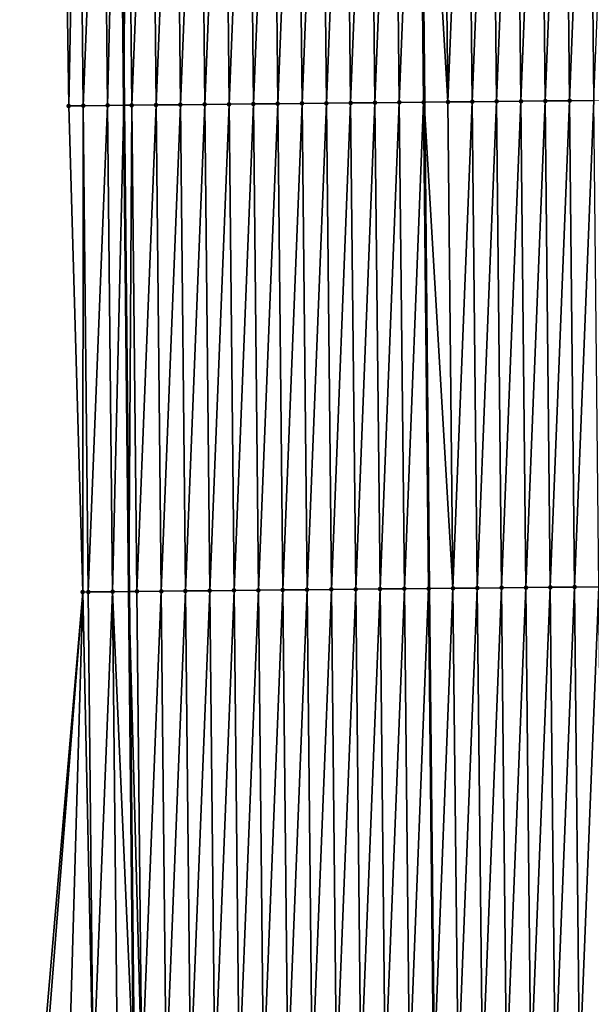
# Model space of a CAD drawing. Header units: feet. Extents: x 2007189 to 2022806, y 818621 to 837694.
# Tile 309 of 656: x 2011356 to 2011379, y 828550 to 828591. Entities that reach past the tile are written whole.
import ezdxf

# ---------------------------------------------------------------- set-up
doc = ezdxf.new("R2010")
doc.units = ezdxf.units.FT
doc.header["$MEASUREMENT"] = 0
for name, color, linetype, lineweight in [('EP_Travel Lane', 172, 'Continuous', 53), ('Road Shots', 141, 'Continuous', 100), ('Road X-Section', 40, 'Continuous', 13), ('STRIPING', 60, 'Continuous', 53)]:
    doc.layers.add(name, color=color, linetype=linetype, lineweight=lineweight)
doc.layers.add('I-77-MM17-21_SB-Surface-Border', color=7, linetype='Continuous')
doc.layers.add('I-77-MM17-21_SB-Surface-TIN', color=7, linetype='Continuous')

msp = doc.modelspace()

# ---------------------------------------------------------------- linework, layer by layer
at = {"layer": 'EP_Travel Lane'}
msp.add_polyline3d([(2011359.643103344, 828607.0194063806, 314.31470624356), (2011359.844690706, 828587.0207374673, 314.1977957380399), (2011360.046277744, 828567.0221007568, 314.0765223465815), (2011360.247865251, 828547.0234174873, 313.9615381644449), (2011360.449452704, 828527.024739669, 313.845794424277), (2011360.651040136, 828507.0260638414, 313.7298256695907), (2011360.852626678, 828487.0274763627, 313.6019464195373), (2011361.054213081, 828467.0289025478, 313.4722758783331), (2011361.25580402, 828447.0298788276, 313.4029725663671), (2011361.457391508, 828427.0311974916, 313.2876869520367), (2011361.667599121, 828407.006567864, 313.188531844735), (2011361.879028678, 828387.0079177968, 313.0889177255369), (2011362.090459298, 828367.0091670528, 313.0134649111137), (2011362.301890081, 828347.0104009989, 312.9417075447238)], dxfattribs=at)
at = {"layer": 'I-77-MM17-21_SB-Surface-Border', "color": 3, "linetype": 'Continuous', "lineweight": -3}
msp.add_polyline3d([(2011359.913850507, 828346.9828838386, 312.9399741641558), (2011357.560014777, 828366.9570495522, 312.9894615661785), (2011356.839838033, 828386.949942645, 313.063445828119), (2011357.371516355, 828406.9571607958, 313.1623297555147), (2011357.827793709, 828426.9936567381, 313.272861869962), (2011356.040166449, 828446.9760791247, 313.3621706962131), (2011355.643329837, 828466.9730724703, 313.4321435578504), (2011355.557020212, 828486.9730816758, 313.5296678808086), (2011356.415014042, 828506.9826150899, 313.6636583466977), (2011358.200329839, 828527.0016814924, 313.8091858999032), (2011356.433624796, 828546.9844285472, 313.8840361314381), (2011358.152486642, 828567.0027709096, 314.0342343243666), (2011357.576866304, 828586.9976219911, 314.1428500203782), (2011357.281397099, 828606.9953811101, 314.2511620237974)], dxfattribs=at)
at = {"layer": 'I-77-MM17-21_SB-Surface-TIN', "color": 128, "linetype": 'Continuous', "lineweight": -3}
for points in [[(2011371.167372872, 828587.1368242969, 314.3812950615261), (2011371.959867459, 828607.1456327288, 314.5213535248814), (2011370.959919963, 828607.1353846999, 314.5046075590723)], [(2011371.167372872, 828587.1368242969, 314.3812950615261), (2011372.167320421, 828587.1470671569, 314.3987339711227), (2011371.959867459, 828607.1456327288, 314.5213535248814)], [(2011371.959867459, 828607.1456327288, 314.5213535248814), (2011372.184601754, 828587.1472443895, 314.3990067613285), (2011371.982407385, 828607.1458639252, 314.5217049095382)], [(2011372.167320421, 828587.1470671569, 314.3987339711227), (2011372.184601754, 828587.1472443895, 314.3990067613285), (2011371.959867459, 828607.1456327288, 314.5213535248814)], [(2011373.167267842, 828587.1573223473, 314.4145183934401), (2011372.959814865, 828607.1558893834, 314.5369421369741), (2011371.982407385, 828607.1458639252, 314.5217049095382)], [(2011373.167267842, 828587.1573223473, 314.4145183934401), (2011371.982407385, 828607.1458639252, 314.5217049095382), (2011372.184601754, 828587.1472443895, 314.3990067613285)], [(2011373.167267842, 828587.1573223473, 314.4145183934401), (2011373.959762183, 828607.1661545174, 314.5513929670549), (2011372.959814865, 828607.1558893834, 314.5369421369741)], [(2011373.167267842, 828587.1573223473, 314.4145183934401), (2011374.167215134, 828587.1675900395, 314.4286253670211), (2011373.959762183, 828607.1661545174, 314.5513929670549)], [(2011374.167215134, 828587.1675900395, 314.4286253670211), (2011374.959709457, 828607.1764238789, 314.5652765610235), (2011373.959762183, 828607.1661545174, 314.5513929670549)], [(2011374.167215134, 828587.1675900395, 314.4286253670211), (2011375.167162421, 828587.1778581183, 314.4426804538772), (2011374.959709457, 828607.1764238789, 314.5652765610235)], [(2011375.167162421, 828587.1778581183, 314.4426804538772), (2011375.959656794, 828607.1866871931, 314.5799715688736), (2011374.959709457, 828607.1764238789, 314.5652765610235)], [(2011375.167162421, 828587.1778581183, 314.4426804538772), (2011376.167109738, 828587.1881233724, 314.4571145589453), (2011375.959656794, 828607.1866871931, 314.5799715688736)], [(2011376.167109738, 828587.1881233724, 314.4571145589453), (2011376.959604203, 828607.1969434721, 314.5956105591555), (2011375.959656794, 828607.1866871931, 314.5799715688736)], [(2011376.167109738, 828587.1881233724, 314.4571145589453), (2011377.167057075, 828587.1983866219, 314.4718176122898), (2011376.959604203, 828607.1969434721, 314.5956105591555)], [(2011377.167057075, 828587.1983866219, 314.4718176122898), (2011377.959551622, 828607.2071988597, 314.6113691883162), (2011376.959604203, 828607.1969434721, 314.5956105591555)], [(2011377.167057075, 828587.1983866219, 314.4718176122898), (2011378.167004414, 828587.2086497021, 314.4865433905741), (2011377.959551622, 828607.2071988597, 314.6113691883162)], [(2011378.167004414, 828587.2086497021, 314.4865433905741), (2011378.95949897, 828607.2174611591, 314.6262003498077), (2011377.959551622, 828607.2071988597, 314.6113691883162)], [(2011378.167004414, 828587.2086497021, 314.4865433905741), (2011379.166951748, 828587.2189132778, 314.5012026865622), (2011378.95949897, 828607.2174611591, 314.6262003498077)], [(2011379.166951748, 828587.2189132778, 314.5012026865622), (2011379.959446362, 828607.2277191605, 314.641608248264), (2011378.95949897, 828607.2174611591, 314.6262003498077)], [(2011357.576866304, 828586.9976219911, 314.1428500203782), (2011357.960601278, 828607.0022803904, 314.2707996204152), (2011357.281397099, 828606.9953811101, 314.2511620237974)], [(2011358.168055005, 828587.0036410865, 314.1580820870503), (2011357.960601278, 828607.0022803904, 314.2707996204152), (2011357.576866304, 828586.9976219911, 314.1428500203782)], [(2011358.168055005, 828587.0036410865, 314.1580820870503), (2011358.960549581, 828607.0124506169, 314.2979849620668), (2011357.960601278, 828607.0022803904, 314.2707996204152)], [(2011358.168055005, 828587.0036410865, 314.1580820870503), (2011359.168003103, 828587.0138310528, 314.1826181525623), (2011358.960549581, 828607.0124506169, 314.2979849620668)], [(2011359.168003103, 828587.0138310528, 314.1826181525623), (2011359.643103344, 828607.0194063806, 314.31470624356), (2011358.960549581, 828607.0124506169, 314.2979849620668)], [(2011359.168003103, 828587.0138310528, 314.1826181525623), (2011359.844690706, 828587.0207374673, 314.1977957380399), (2011359.643103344, 828607.0194063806, 314.31470624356)], [(2011359.960497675, 828607.0226408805, 314.3224818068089), (2011359.643103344, 828607.0194063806, 314.31470624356), (2011359.844690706, 828587.0207374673, 314.1977957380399)], [(2011360.167951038, 828587.0240367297, 314.205046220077), (2011359.960497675, 828607.0226408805, 314.3224818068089), (2011359.844690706, 828587.0207374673, 314.1977957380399)], [(2011360.167951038, 828587.0240367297, 314.205046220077), (2011360.960445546, 828607.0328527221, 314.3440833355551), (2011359.960497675, 828607.0226408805, 314.3224818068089)], [(2011360.167951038, 828587.0240367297, 314.205046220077), (2011361.167898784, 828587.0342606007, 314.2250330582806), (2011360.960445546, 828607.0328527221, 314.3440833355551)], [(2011361.167898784, 828587.0342606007, 314.2250330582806), (2011361.960393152, 828607.0430900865, 314.3622602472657), (2011360.960445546, 828607.0328527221, 314.3440833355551)], [(2011361.167898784, 828587.0342606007, 314.2250330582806), (2011362.167846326, 828587.0445040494, 314.2423929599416), (2011361.960393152, 828607.0430900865, 314.3622602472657)], [(2011362.167846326, 828587.0445040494, 314.2423929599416), (2011362.960340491, 828607.0533532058, 314.3769814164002), (2011361.960393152, 828607.0430900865, 314.3622602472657)], [(2011362.167846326, 828587.0445040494, 314.2423929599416), (2011363.16779365, 828587.054768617, 314.2569191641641), (2011362.960340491, 828607.0533532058, 314.3769814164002)], [(2011363.16779365, 828587.054768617, 314.2569191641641), (2011363.960287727, 828607.0636262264, 314.3903740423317), (2011362.960340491, 828607.0533532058, 314.3769814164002)], [(2011363.16779365, 828587.054768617, 314.2569191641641), (2011364.167740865, 828587.0650437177, 314.2700320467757), (2011363.960287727, 828607.0636262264, 314.3903740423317)], [(2011364.167740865, 828587.0650437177, 314.2700320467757), (2011364.960234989, 828607.0738967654, 314.4040996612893), (2011363.960287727, 828607.0636262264, 314.3903740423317)], [(2011364.167740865, 828587.0650437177, 314.2700320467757), (2011365.167688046, 828587.0753220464, 314.2827118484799), (2011364.960234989, 828607.0738967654, 314.4040996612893)], [(2011365.167688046, 828587.0753220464, 314.2827118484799), (2011365.960182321, 828607.0841605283, 314.4187344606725), (2011364.960234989, 828607.0738967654, 314.4040996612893)], [(2011365.167688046, 828587.0753220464, 314.2827118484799), (2011366.167635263, 828587.085596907, 314.2958569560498), (2011365.960182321, 828607.0841605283, 314.4187344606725)], [(2011366.167635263, 828587.085596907, 314.2958569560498), (2011366.960129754, 828607.0944145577, 314.4346752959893), (2011365.960182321, 828607.0841605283, 314.4187344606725)], [(2011366.167635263, 828587.085596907, 314.2958569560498), (2011367.167582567, 828587.0958633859, 314.3101266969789), (2011366.960129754, 828607.0944145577, 314.4346752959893)], [(2011367.167582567, 828587.0958633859, 314.3101266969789), (2011367.960077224, 828607.1046650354, 314.4510927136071), (2011366.960129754, 828607.0944145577, 314.4346752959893)], [(2011367.167582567, 828587.0958633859, 314.3101266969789), (2011368.167529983, 828587.1061191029, 314.3258404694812), (2011367.960077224, 828607.1046650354, 314.4510927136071)], [(2011368.167529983, 828587.1061191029, 314.3258404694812), (2011368.960024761, 828607.1149090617, 314.4683757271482), (2011367.960077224, 828607.1046650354, 314.4510927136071)], [(2011368.167529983, 828587.1061191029, 314.3258404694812), (2011369.167477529, 828587.116362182, 314.3432499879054), (2011368.960024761, 828607.1149090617, 314.4683757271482)], [(2011369.167477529, 828587.116362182, 314.3432499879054), (2011369.959972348, 828607.1251483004, 314.486301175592), (2011368.960024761, 828607.1149090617, 314.4683757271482)], [(2011369.167477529, 828587.116362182, 314.3432499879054), (2011370.167425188, 828587.1265944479, 314.3621103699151), (2011369.959972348, 828607.1251483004, 314.486301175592)], [(2011370.167425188, 828587.1265944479, 314.3621103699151), (2011370.959919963, 828607.1353846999, 314.5046075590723), (2011369.959972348, 828607.1251483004, 314.486301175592)], [(2011370.167425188, 828587.1265944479, 314.3621103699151), (2011371.167372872, 828587.1368242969, 314.3812950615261), (2011370.959919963, 828607.1353846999, 314.5046075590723)], [(2011358.152486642, 828567.0027709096, 314.0342343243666), (2011358.168055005, 828587.0036410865, 314.1580820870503), (2011357.576866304, 828586.9976219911, 314.1428500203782)], [(2011358.375508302, 828567.0050432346, 314.0397574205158), (2011358.168055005, 828587.0036410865, 314.1580820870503), (2011358.152486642, 828567.0027709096, 314.0342343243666)], [(2011358.375508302, 828567.0050432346, 314.0397574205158), (2011359.168003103, 828587.0138310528, 314.1826181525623), (2011358.168055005, 828587.0036410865, 314.1580820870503)], [(2011358.375508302, 828567.0050432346, 314.0397574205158), (2011359.375456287, 828567.0152440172, 314.0628434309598), (2011359.168003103, 828587.0138310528, 314.1826181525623)], [(2011359.375456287, 828567.0152440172, 314.0628434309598), (2011359.844690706, 828587.0207374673, 314.1977957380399), (2011359.168003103, 828587.0138310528, 314.1826181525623)], [(2011359.375456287, 828567.0152440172, 314.0628434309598), (2011360.046277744, 828567.0221007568, 314.0765223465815), (2011359.844690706, 828587.0207374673, 314.1977957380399)], [(2011360.167951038, 828587.0240367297, 314.205046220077), (2011359.844690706, 828587.0207374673, 314.1977957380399), (2011360.046277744, 828567.0221007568, 314.0765223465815)], [(2011360.375404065, 828567.0254648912, 314.0832336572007), (2011360.167951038, 828587.0240367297, 314.205046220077), (2011360.046277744, 828567.0221007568, 314.0765223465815)], [(2011360.375404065, 828567.0254648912, 314.0832336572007), (2011361.167898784, 828587.0342606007, 314.2250330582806), (2011360.167951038, 828587.0240367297, 314.205046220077)], [(2011360.375404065, 828567.0254648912, 314.0832336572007), (2011361.37535166, 828567.0357033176, 314.1012687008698), (2011361.167898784, 828587.0342606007, 314.2250330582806)], [(2011361.37535166, 828567.0357033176, 314.1012687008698), (2011362.167846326, 828587.0445040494, 314.2423929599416), (2011361.167898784, 828587.0342606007, 314.2250330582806)], [(2011361.37535166, 828567.0357033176, 314.1012687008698), (2011362.375299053, 828567.0459611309, 314.1167024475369), (2011362.167846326, 828587.0445040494, 314.2423929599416)], [(2011362.375299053, 828567.0459611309, 314.1167024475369), (2011363.16779365, 828587.054768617, 314.2569191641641), (2011362.167846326, 828587.0445040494, 314.2423929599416)], [(2011362.375299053, 828567.0459611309, 314.1167024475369), (2011363.375246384, 828567.0562250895, 314.1313116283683), (2011363.16779365, 828587.054768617, 314.2569191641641)], [(2011363.375246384, 828567.0562250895, 314.1313116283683), (2011364.167740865, 828587.0650437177, 314.2700320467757), (2011363.16779365, 828587.054768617, 314.2569191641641)], [(2011363.375246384, 828567.0562250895, 314.1313116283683), (2011364.375193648, 828567.0664954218, 314.1450655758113), (2011364.167740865, 828587.0650437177, 314.2700320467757)], [(2011364.375193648, 828567.0664954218, 314.1450655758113), (2011365.167688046, 828587.0753220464, 314.2827118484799), (2011364.167740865, 828587.0650437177, 314.2700320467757)], [(2011364.375193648, 828567.0664954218, 314.1450655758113), (2011365.375140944, 828567.0767626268, 314.159239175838), (2011365.167688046, 828587.0753220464, 314.2827118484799)], [(2011365.375140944, 828567.0767626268, 314.159239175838), (2011366.167635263, 828587.085596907, 314.2958569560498), (2011365.167688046, 828587.0753220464, 314.2827118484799)], [(2011365.375140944, 828567.0767626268, 314.159239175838), (2011366.375088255, 828567.0870284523, 314.1735978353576), (2011366.167635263, 828587.085596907, 314.2958569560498)], [(2011366.375088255, 828567.0870284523, 314.1735978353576), (2011367.167582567, 828587.0958633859, 314.3101266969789), (2011366.167635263, 828587.085596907, 314.2958569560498)], [(2011366.375088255, 828567.0870284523, 314.1735978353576), (2011367.375035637, 828567.097287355, 314.1888854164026), (2011367.167582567, 828587.0958633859, 314.3101266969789)], [(2011367.375035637, 828567.097287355, 314.1888854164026), (2011368.167529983, 828587.1061191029, 314.3258404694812), (2011367.167582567, 828587.0958633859, 314.3101266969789)], [(2011367.375035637, 828567.097287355, 314.1888854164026), (2011368.374983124, 828567.1075362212, 314.2055196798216), (2011368.167529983, 828587.1061191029, 314.3258404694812)], [(2011368.374983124, 828567.1075362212, 314.2055196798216), (2011369.167477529, 828587.116362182, 314.3432499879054), (2011368.167529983, 828587.1061191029, 314.3258404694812)], [(2011368.374983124, 828567.1075362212, 314.2055196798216), (2011369.374930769, 828567.1177697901, 314.2242064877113), (2011369.167477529, 828587.116362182, 314.3432499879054)], [(2011369.374930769, 828567.1177697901, 314.2242064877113), (2011370.167425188, 828587.1265944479, 314.3621103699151), (2011369.167477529, 828587.116362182, 314.3432499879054)], [(2011369.374930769, 828567.1177697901, 314.2242064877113), (2011370.37487853, 828567.127992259, 314.2443826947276), (2011370.167425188, 828587.1265944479, 314.3621103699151)], [(2011370.37487853, 828567.127992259, 314.2443826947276), (2011371.167372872, 828587.1368242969, 314.3812950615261), (2011370.167425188, 828587.1265944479, 314.3621103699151)], [(2011370.37487853, 828567.127992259, 314.2443826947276), (2011371.374826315, 828567.138212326, 314.2648811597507), (2011371.167372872, 828587.1368242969, 314.3812950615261)], [(2011371.374826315, 828567.138212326, 314.2648811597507), (2011372.167320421, 828587.1470671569, 314.3987339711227), (2011371.167372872, 828587.1368242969, 314.3812950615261)], [(2011371.374826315, 828567.138212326, 314.2648811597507), (2011372.374774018, 828567.1484404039, 314.2843047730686), (2011372.167320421, 828587.1470671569, 314.3987339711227)], [(2011372.167320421, 828587.1470671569, 314.3987339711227), (2011372.386796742, 828567.148563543, 314.2845164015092), (2011372.184601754, 828587.1472443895, 314.3990067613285)], [(2011372.374774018, 828567.1484404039, 314.2843047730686), (2011372.386796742, 828567.148563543, 314.2845164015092), (2011372.167320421, 828587.1470671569, 314.3987339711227)], [(2011373.374721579, 828567.1586820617, 314.3019062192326), (2011373.167267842, 828587.1573223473, 314.4145183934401), (2011372.184601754, 828587.1472443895, 314.3990067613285)], [(2011373.374721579, 828567.1586820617, 314.3019062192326), (2011372.184601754, 828587.1472443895, 314.3990067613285), (2011372.386796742, 828567.148563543, 314.2845164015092)], [(2011373.374721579, 828567.1586820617, 314.3019062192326), (2011374.167215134, 828587.1675900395, 314.4286253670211), (2011373.167267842, 828587.1573223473, 314.4145183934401)], [(2011373.374721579, 828567.1586820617, 314.3019062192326), (2011374.374668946, 828567.1689425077, 314.316986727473), (2011374.167215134, 828587.1675900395, 314.4286253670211)], [(2011374.374668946, 828567.1689425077, 314.316986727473), (2011375.167162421, 828587.1778581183, 314.4426804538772), (2011374.167215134, 828587.1675900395, 314.4286253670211)], [(2011374.374668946, 828567.1689425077, 314.316986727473), (2011375.374616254, 828567.1792086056, 314.3313088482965), (2011375.167162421, 828587.1778581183, 314.4426804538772)], [(2011375.374616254, 828567.1792086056, 314.3313088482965), (2011376.167109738, 828587.1881233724, 314.4571145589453), (2011375.167162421, 828587.1778581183, 314.4426804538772)], [(2011375.374616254, 828567.1792086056, 314.3313088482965), (2011376.374563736, 828567.1894578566, 314.347891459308), (2011376.167109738, 828587.1881233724, 314.4571145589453)], [(2011376.374563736, 828567.1894578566, 314.347891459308), (2011377.167057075, 828587.1983866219, 314.4718176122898), (2011376.167109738, 828587.1881233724, 314.4571145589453)], [(2011376.374563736, 828567.1894578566, 314.347891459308), (2011377.374511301, 828567.1996991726, 314.365538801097), (2011377.167057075, 828587.1983866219, 314.4718176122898)], [(2011377.374511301, 828567.1996991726, 314.365538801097), (2011378.167004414, 828587.2086497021, 314.4865433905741), (2011377.167057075, 828587.1983866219, 314.4718176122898)], [(2011377.374511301, 828567.1996991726, 314.365538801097), (2011378.374458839, 828567.2099430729, 314.3828393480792), (2011378.167004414, 828587.2086497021, 314.4865433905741)], [(2011378.374458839, 828567.2099430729, 314.3828393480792), (2011379.166951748, 828587.2189132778, 314.5012026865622), (2011378.167004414, 828587.2086497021, 314.4865433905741)], [(2011378.374458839, 828567.2099430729, 314.3828393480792), (2011379.374406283, 828567.2201960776, 314.3989183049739), (2011379.166951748, 828587.2189132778, 314.5012026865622)], [(2011362.582752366, 828547.0473618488, 313.9986123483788), (2011363.375246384, 828567.0562250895, 314.1313116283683), (2011362.375299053, 828567.0459611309, 314.1167024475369)], [(2011362.582752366, 828547.0473618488, 313.9986123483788), (2011363.582699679, 828547.0576274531, 314.0130000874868), (2011363.375246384, 828567.0562250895, 314.1313116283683)], [(2011363.582699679, 828547.0576274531, 314.0130000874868), (2011364.375193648, 828567.0664954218, 314.1450655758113), (2011363.375246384, 828567.0562250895, 314.1313116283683)], [(2011363.582699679, 828547.0576274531, 314.0130000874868), (2011364.582646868, 828547.0679049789, 314.0257882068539), (2011364.375193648, 828567.0664954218, 314.1450655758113)], [(2011364.582646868, 828547.0679049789, 314.0257882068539), (2011365.375140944, 828567.0767626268, 314.159239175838), (2011364.375193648, 828567.0664954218, 314.1450655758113)], [(2011364.582646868, 828547.0679049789, 314.0257882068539), (2011365.582594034, 828547.0781847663, 314.0382728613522), (2011365.375140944, 828567.0767626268, 314.159239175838)], [(2011365.582594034, 828547.0781847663, 314.0382728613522), (2011366.375088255, 828567.0870284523, 314.1735978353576), (2011365.375140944, 828567.0767626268, 314.159239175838)], [(2011365.582594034, 828547.0781847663, 314.0382728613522), (2011366.582541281, 828547.0884567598, 314.0518033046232), (2011366.375088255, 828567.0870284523, 314.1735978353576)], [(2011366.582541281, 828547.0884567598, 314.0518033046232), (2011367.375035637, 828567.097287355, 314.1888854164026), (2011366.375088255, 828567.0870284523, 314.1735978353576)], [(2011366.582541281, 828547.0884567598, 314.0518033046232), (2011367.582488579, 828547.098723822, 314.0659954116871), (2011367.375035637, 828567.097287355, 314.1888854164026)], [(2011367.582488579, 828547.098723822, 314.0659954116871), (2011368.374983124, 828567.1075362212, 314.2055196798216), (2011367.375035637, 828567.097287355, 314.1888854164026)], [(2011367.582488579, 828547.098723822, 314.0659954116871), (2011368.582435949, 828547.108983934, 314.0811200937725), (2011368.374983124, 828567.1075362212, 314.2055196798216)], [(2011368.582435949, 828547.108983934, 314.0811200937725), (2011369.374930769, 828567.1177697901, 314.2242064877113), (2011368.374983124, 828567.1075362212, 314.2055196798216)], [(2011368.582435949, 828547.108983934, 314.0811200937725), (2011369.582383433, 828547.1192330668, 314.0977179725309), (2011369.374930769, 828567.1177697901, 314.2242064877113)], [(2011369.582383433, 828547.1192330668, 314.0977179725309), (2011370.37487853, 828567.127992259, 314.2443826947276), (2011369.374930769, 828567.1177697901, 314.2242064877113)], [(2011369.582383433, 828547.1192330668, 314.0977179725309), (2011370.582331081, 828547.1294663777, 314.1164387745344), (2011370.37487853, 828567.127992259, 314.2443826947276)], [(2011370.582331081, 828547.1294663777, 314.1164387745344), (2011371.374826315, 828567.138212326, 314.2648811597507), (2011370.37487853, 828567.127992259, 314.2443826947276)], [(2011370.582331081, 828547.1294663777, 314.1164387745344), (2011371.58227884, 828547.1396889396, 314.1366018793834), (2011371.374826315, 828567.138212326, 314.2648811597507)], [(2011371.58227884, 828547.1396889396, 314.1366018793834), (2011372.374774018, 828567.1484404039, 314.2843047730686), (2011371.374826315, 828567.138212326, 314.2648811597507)], [(2011371.58227884, 828547.1396889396, 314.1366018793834), (2011372.582226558, 828547.1499155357, 314.156223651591), (2011372.374774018, 828567.1484404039, 314.2843047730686)], [(2011372.582226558, 828547.1499155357, 314.156223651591), (2011372.386796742, 828567.148563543, 314.2845164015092), (2011372.374774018, 828567.1484404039, 314.2843047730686)], [(2011373.374721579, 828567.1586820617, 314.3019062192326), (2011372.386796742, 828567.148563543, 314.2845164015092), (2011372.588990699, 828547.1499847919, 314.1563458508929)], [(2011372.582226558, 828547.1499155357, 314.156223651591), (2011372.588990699, 828547.1499847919, 314.1563458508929), (2011372.386796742, 828567.148563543, 314.2845164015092)], [(2011373.582174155, 828547.1601537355, 314.1742884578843), (2011373.374721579, 828567.1586820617, 314.3019062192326), (2011372.588990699, 828547.1499847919, 314.1563458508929)], [(2011373.582174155, 828547.1601537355, 314.1742884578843), (2011374.374668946, 828567.1689425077, 314.316986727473), (2011373.374721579, 828567.1586820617, 314.3019062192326)], [(2011373.582174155, 828547.1601537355, 314.1742884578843), (2011374.582121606, 828547.1704060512, 314.1904592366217), (2011374.374668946, 828567.1689425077, 314.316986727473)], [(2011374.582121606, 828547.1704060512, 314.1904592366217), (2011375.374616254, 828567.1792086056, 314.3313088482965), (2011374.374668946, 828567.1689425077, 314.316986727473)], [(2011374.582121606, 828547.1704060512, 314.1904592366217), (2011375.582068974, 828547.1806663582, 314.2055577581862), (2011375.374616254, 828567.1792086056, 314.3313088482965)], [(2011375.582068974, 828547.1806663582, 314.2055577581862), (2011376.374563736, 828567.1894578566, 314.347891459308), (2011375.374616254, 828567.1792086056, 314.3313088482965)], [(2011375.582068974, 828547.1806663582, 314.2055577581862), (2011376.582016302, 828547.1909305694, 314.2201324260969), (2011376.374563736, 828567.1894578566, 314.347891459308)], [(2011376.582016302, 828547.1909305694, 314.2201324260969), (2011377.374511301, 828567.1996991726, 314.365538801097), (2011376.374563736, 828567.1894578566, 314.347891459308)], [(2011376.582016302, 828547.1909305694, 314.2201324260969), (2011377.581963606, 828547.2011970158, 314.2344071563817), (2011377.374511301, 828567.1996991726, 314.365538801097)], [(2011377.581963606, 828547.2011970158, 314.2344071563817), (2011378.374458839, 828567.2099430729, 314.3828393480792), (2011377.374511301, 828567.1996991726, 314.365538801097)], [(2011377.581963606, 828547.2011970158, 314.2344071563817), (2011378.581910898, 828547.2114646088, 314.2485280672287), (2011378.374458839, 828567.2099430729, 314.3828393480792)], [(2011378.581910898, 828547.2114646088, 314.2485280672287), (2011379.374406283, 828567.2201960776, 314.3989183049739), (2011378.374458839, 828567.2099430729, 314.3828393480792)], [(2011378.581910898, 828547.2114646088, 314.2485280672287), (2011379.581858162, 828547.2217349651, 314.262278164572), (2011379.374406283, 828567.2201960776, 314.3989183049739)], [(2011356.583066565, 828546.9859535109, 313.8874243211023), (2011358.152486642, 828567.0027709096, 314.0342343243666), (2011356.433624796, 828546.9844285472, 313.8840361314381)], [(2011356.583066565, 828546.9859535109, 313.8874243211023), (2011357.583014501, 828546.9961590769, 313.9098678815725), (2011358.152486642, 828567.0027709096, 314.0342343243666)], [(2011357.583014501, 828546.9961590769, 313.9098678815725), (2011358.58296236, 828547.0063720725, 313.9313145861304), (2011358.152486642, 828567.0027709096, 314.0342343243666)], [(2011358.58296236, 828547.0063720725, 313.9313145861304), (2011358.375508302, 828567.0050432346, 314.0397574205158), (2011358.152486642, 828567.0027709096, 314.0342343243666)], [(2011358.58296236, 828547.0063720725, 313.9313145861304), (2011359.375456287, 828567.0152440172, 314.0628434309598), (2011358.375508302, 828567.0050432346, 314.0397574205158)], [(2011358.58296236, 828547.0063720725, 313.9313145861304), (2011359.582910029, 828547.0166033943, 313.950302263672), (2011359.375456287, 828567.0152440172, 314.0628434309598)], [(2011359.375456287, 828567.0152440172, 314.0628434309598), (2011360.247865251, 828547.0234174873, 313.9615381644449), (2011360.046277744, 828567.0221007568, 314.0765223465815)], [(2011359.582910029, 828547.0166033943, 313.950302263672), (2011360.247865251, 828547.0234174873, 313.9615381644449), (2011359.375456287, 828567.0152440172, 314.0628434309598)], [(2011360.582857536, 828547.0268503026, 313.9671986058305), (2011360.375404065, 828567.0254648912, 314.0832336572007), (2011360.046277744, 828567.0221007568, 314.0765223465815)], [(2011360.582857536, 828547.0268503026, 313.9671986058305), (2011360.046277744, 828567.0221007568, 314.0765223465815), (2011360.247865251, 828547.0234174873, 313.9615381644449)], [(2011360.582857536, 828547.0268503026, 313.9671986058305), (2011361.37535166, 828567.0357033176, 314.1012687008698), (2011360.375404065, 828567.0254648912, 314.0832336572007)], [(2011360.582857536, 828547.0268503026, 313.9671986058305), (2011361.582804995, 828547.0371018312, 313.9834749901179), (2011361.37535166, 828567.0357033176, 314.1012687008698)], [(2011361.582804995, 828547.0371018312, 313.9834749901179), (2011362.375299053, 828567.0459611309, 314.1167024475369), (2011361.37535166, 828567.0357033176, 314.1012687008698)], [(2011361.582804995, 828547.0371018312, 313.9834749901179), (2011362.582752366, 828547.0473618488, 313.9986123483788), (2011362.375299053, 828567.0459611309, 314.1167024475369)]]:
    msp.add_3dface(points, dxfattribs=at)
at = {"layer": 'Road Shots', "lineweight": 100}
for p in [(2011357.576866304, 828586.9976219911, 314.1428500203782), (2011358.168055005, 828587.0036410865, 314.1580820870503), (2011359.168003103, 828587.0138310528, 314.1826181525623), (2011360.167951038, 828587.0240367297, 314.205046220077), (2011361.167898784, 828587.0342606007, 314.2250330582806), (2011362.167846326, 828587.0445040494, 314.2423929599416), (2011363.16779365, 828587.054768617, 314.2569191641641), (2011364.167740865, 828587.0650437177, 314.2700320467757), (2011365.167688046, 828587.0753220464, 314.2827118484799), (2011366.167635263, 828587.085596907, 314.2958569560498), (2011367.167582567, 828587.0958633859, 314.3101266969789), (2011368.167529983, 828587.1061191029, 314.3258404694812), (2011369.167477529, 828587.116362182, 314.3432499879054), (2011370.167425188, 828587.1265944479, 314.3621103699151), (2011371.167372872, 828587.1368242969, 314.3812950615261), (2011372.167320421, 828587.1470671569, 314.3987339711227), (2011373.167267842, 828587.1573223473, 314.4145183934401), (2011374.167215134, 828587.1675900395, 314.4286253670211), (2011375.167162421, 828587.1778581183, 314.4426804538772), (2011376.167109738, 828587.1881233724, 314.4571145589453), (2011377.167057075, 828587.1983866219, 314.4718176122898), (2011378.167004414, 828587.2086497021, 314.4865433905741), (2011363.375246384, 828567.0562250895, 314.1313116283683), (2011364.375193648, 828567.0664954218, 314.1450655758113), (2011365.375140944, 828567.0767626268, 314.159239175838), (2011366.375088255, 828567.0870284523, 314.1735978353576), (2011367.375035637, 828567.097287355, 314.1888854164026), (2011368.374983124, 828567.1075362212, 314.2055196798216), (2011369.374930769, 828567.1177697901, 314.2242064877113), (2011370.37487853, 828567.127992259, 314.2443826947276), (2011371.374826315, 828567.138212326, 314.2648811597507), (2011372.374774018, 828567.1484404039, 314.2843047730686), (2011373.374721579, 828567.1586820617, 314.3019062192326), (2011374.374668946, 828567.1689425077, 314.316986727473), (2011375.374616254, 828567.1792086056, 314.3313088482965), (2011376.374563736, 828567.1894578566, 314.347891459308), (2011377.374511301, 828567.1996991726, 314.365538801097), (2011378.374458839, 828567.2099430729, 314.3828393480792), (2011358.152486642, 828567.0027709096, 314.0342343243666), (2011358.375508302, 828567.0050432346, 314.0397574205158), (2011359.375456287, 828567.0152440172, 314.0628434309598), (2011360.375404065, 828567.0254648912, 314.0832336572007), (2011361.37535166, 828567.0357033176, 314.1012687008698), (2011362.375299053, 828567.0459611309, 314.1167024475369)]:
    msp.add_point(p, dxfattribs=at)
at = {"layer": 'Road X-Section', "extrusion": (-0.0103725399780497, 0.9999184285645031, 0.00745296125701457), "elevation": 807658.8630094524, "flags": 128}
msp.add_lwpolyline([(-2019886.749067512, -5705.277160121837), (-2019885.749067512, -5705.238913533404), (-2019884.749067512, -5705.204979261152), (-2019883.749067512, -5705.174250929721), (-2019882.749067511, -5705.152674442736), (-2019881.749067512, -5705.142856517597), (-2019880.749067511, -5705.12753745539), (-2019879.749067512, -5705.11558723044), (-2019878.749067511, -5705.109452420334), (-2019877.749067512, -5705.1009329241), (-2019876.749067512, -5705.090988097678), (-2019875.749067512, -5705.082158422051), (-2019874.749067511, -5705.074716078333), (-2019873.749067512, -5705.066583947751), (-2019872.749067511, -5705.05613858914), (-2019871.749067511, -5705.044017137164), (-2019870.749067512, -5705.034841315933), (-2019870.54841961, -5705.034441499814), (-2019870.331657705, -5705.034817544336), (-2019869.749067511, -5705.039947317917), (-2019869.723467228, -5705.040267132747), (-2019868.749067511, -5705.056135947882), (-2019867.749067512, -5705.074402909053), (-2019866.749067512, -5705.091756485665), (-2019865.749067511, -5705.107464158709), (-2019864.749067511, -5705.122123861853), (-2019863.749067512, -5705.136850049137), (-2019862.749067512, -5705.151553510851), (-2019861.749067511, -5705.16598801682), (-2019860.749067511, -5705.180043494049), (-2019859.749067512, -5705.194150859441), (-2019858.749067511, -5705.209935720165), (-2019857.749067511, -5705.227375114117), (-2019856.749067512, -5705.246560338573), (-2019855.749067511, -5705.26542124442), (-2019854.749067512, -5705.282831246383), (-2019853.749067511, -5705.29854545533), (-2019852.749067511, -5705.312815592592), (-2019851.749067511, -5705.325961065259), (-2019850.749067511, -5705.33864121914), (-2019849.749067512, -5705.351754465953), (-2019848.749067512, -5705.366281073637), (-2019847.749067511, -5705.38364145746), (-2019846.749067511, -5705.403628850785), (-2019845.749067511, -5705.426057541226), (-2019844.749067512, -5705.450594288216), (-2019844.157848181, -5705.46582677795)], dxfattribs=at)
at = {"layer": 'Road X-Section', "extrusion": (-0.01037254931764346, 0.9999184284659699, 0.00745296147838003), "elevation": 807638.8441423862, "flags": 128}
msp.add_lwpolyline([(-2019886.756611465, -5705.248398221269), (-2019885.756611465, -5705.210414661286), (-2019884.756611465, -5705.175670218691), (-2019883.756611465, -5705.141740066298), (-2019882.756611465, -5705.108823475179), (-2019881.756611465, -5705.083579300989), (-2019880.756611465, -5705.070899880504), (-2019879.756611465, -5705.065698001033), (-2019878.756611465, -5705.061241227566), (-2019877.756611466, -5705.055562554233), (-2019876.756611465, -5705.046758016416), (-2019875.756611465, -5705.038587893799), (-2019874.756611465, -5705.031625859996), (-2019873.756611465, -5705.021645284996), (-2019872.756611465, -5705.009488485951), (-2019871.756611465, -5704.997057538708), (-2019870.756611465, -5704.992040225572), (-2019870.751102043, -5704.992039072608), (-2019870.4342449, -5704.992843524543), (-2019869.756911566, -5704.998023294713), (-2019869.756611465, -5704.998026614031), (-2019868.756611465, -5705.011354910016), (-2019867.756611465, -5705.028196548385), (-2019866.756611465, -5705.044695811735), (-2019865.756611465, -5705.060726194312), (-2019864.756611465, -5705.076805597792), (-2019863.756611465, -5705.094106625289), (-2019862.756611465, -5705.111754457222), (-2019861.756611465, -5705.128337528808), (-2019860.756611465, -5705.142660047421), (-2019859.756611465, -5705.157740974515), (-2019858.756611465, -5705.175342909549), (-2019857.756611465, -5705.194767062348), (-2019856.756611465, -5705.215266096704), (-2019855.756611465, -5705.235442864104), (-2019854.756611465, -5705.254130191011), (-2019853.756611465, -5705.270764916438), (-2019852.756611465, -5705.286052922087), (-2019851.756611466, -5705.300411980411), (-2019850.756611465, -5705.314585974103), (-2019849.756611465, -5705.328340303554), (-2019848.756611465, -5705.342949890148), (-2019847.756611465, -5705.358384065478), (-2019846.756611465, -5705.376419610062), (-2019845.756611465, -5705.396810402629), (-2019844.756611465, -5705.419897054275), (-2019844.533578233, -5705.425420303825)], dxfattribs=at)
at = {"layer": 'STRIPING'}
msp.add_polyline3d([(2011371.982407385, 828607.1458639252, 314.5217049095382), (2011372.184601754, 828587.1472443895, 314.3990067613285), (2011372.386796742, 828567.148563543, 314.2845164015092), (2011372.588990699, 828547.1499847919, 314.1563458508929), (2011372.791184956, 828527.1513762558, 314.0321592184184), (2011372.993378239, 828507.152864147, 313.895053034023), (2011373.195569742, 828487.1545280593, 313.7343036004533), (2011373.39776218, 828467.1560994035, 313.5859936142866), (2011373.59995457, 828447.1576756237, 313.4370293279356), (2011373.802147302, 828427.1592179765, 313.2925904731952), (2011374.032286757, 828407.1491369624, 313.1754678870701), (2011374.267244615, 828387.150803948, 313.0648727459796), (2011374.502204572, 828367.1522921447, 312.9971522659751), (2011374.737164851, 828347.1537530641, 312.9359825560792)], dxfattribs=at)

doc.saveas('drawing.dxf')
